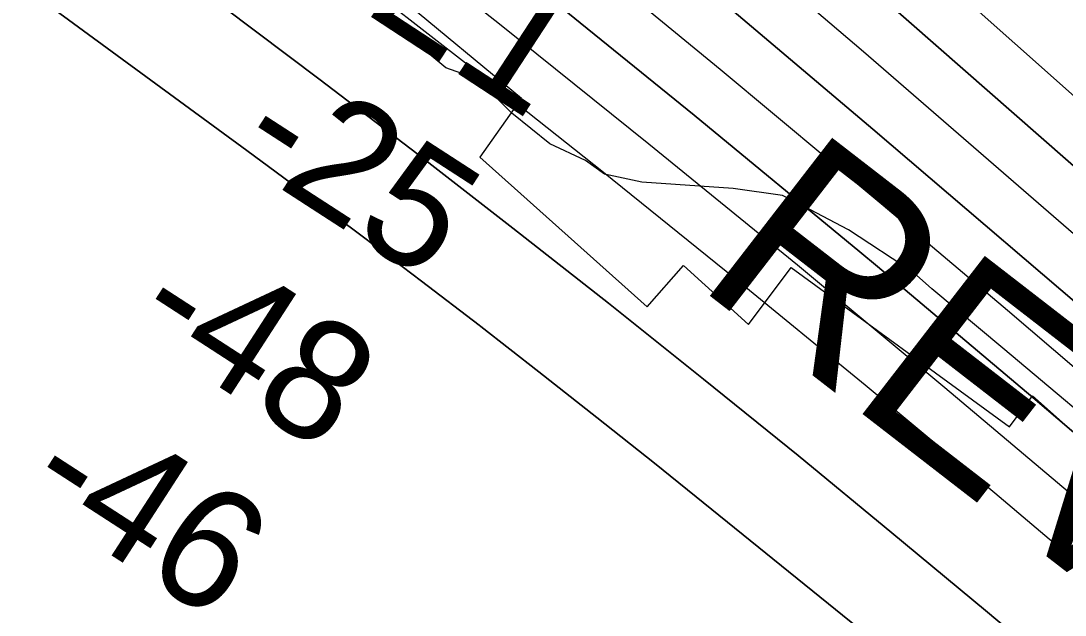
# Model space of a CAD drawing. Extents: x 3245246 to 3283090, y 806824 to 832173.
# Drawn here: x 3268510 to 3269032, y 821273 to 821570 of the extents above; entities that cross this region are included whole.
import ezdxf

# ---------------------------------------------------------------- set-up
doc = ezdxf.new("R2010")
doc.units = 0
for name, color, linetype in [('V-RIVR-EDGE', 7, 'Continuous'), ('V-RIVR-RANG', 7, 'Continuous'), ('V-ROAD-CNTR', 7, 'Continuous'), ('V-RRAP-RVMT', 7, 'Continuous'), ('V-RRAP-RVMT-IDEN', 7, 'Continuous'), ('V-TOPO-DPTH', 7, 'Continuous'), ('V-TOPO-MINR', 7, 'Continuous'), ('V-TOPO-WATR', 7, 'Continuous')]:
    doc.layers.add(name, color=color, linetype=linetype)

msp = doc.modelspace()

# ---------------------------------------------------------------- linework, layer by layer
at = {"layer": 'V-RIVR-EDGE'}
msp.add_lwpolyline([(3269067.02, 821350.73), (3269001.08, 821406.09), (3268965.51, 821435.74), (3268956.4, 821444.02), (3268923.86, 821465.4), (3268901.28, 821477.19), (3268890.86, 821482.44), (3268866.09, 821485.97), (3268820.46, 821489.13), (3268801.78, 821493.09), (3268792.23, 821500.07), (3268774.43, 821508.37), (3268755.34, 821523.63), (3268738.43, 821540.62), (3268722.36, 821546.31), (3268701.54, 821563.75), (3268661.65, 821602.54), (3268625.23, 821641.75), (3268603.11, 821660.5), (3268548.02, 821705.4), (3268511.09, 821714.19), (3268508.51, 821727.24)], dxfattribs=at)
at = {"layer": 'V-ROAD-CNTR'}
for points in [[(3268554.95, 824466.19), (3268928.09, 824288.38), (3269383.1, 824061.94), (3269668.74, 823890.07), (3270076.6, 823640.14), (3270419.33, 823451), (3270842.02, 823197.94), (3271162.23, 823029.36), (3271548.34, 822792.54), (3271898.38, 822578.38), (3272236.86, 822400.28), (3272509.78, 822239.3), (3272743.9, 822091.31), (3273013.63, 821941.14), (3273341.05, 821721.19), (3273731.8, 821490.06), (3274189.22, 821174.99), (3274593.6, 820901.16), (3274916.65, 820684.25), (3275373.15, 820360.04), (3275676.64, 820160.98), (3275802.37, 820045.11), (3275896.21, 819927.97), (3275965.24, 819818.62), (3276015.07, 819699.55), (3276044.42, 819586.74), (3276100.52, 819412.97), (3276190.86, 819208.33), (3276292.53, 819051.84), (3276415.54, 818926.3), (3276568.23, 818833.94), (3276716.18, 818768.83), (3276924.78, 818729.04), (3277119.88, 818725), (3277260.84, 818758.15)], [(3265843.13, 823432.94), (3265858.98, 823417.12), (3265884.36, 823393.48), (3265921.56, 823385.9), (3265988.57, 823351.07), (3266047.21, 823332.33), (3266110.89, 823317.69), (3266174.63, 823302.49), (3266237.94, 823256.14), (3266318.96, 823213.69), (3266446.25, 823144.04), (3266598.22, 823070.18), (3266698.27, 823024.21), (3266809.76, 822977.55), (3266902.83, 822954.65), (3266981.51, 822929.37), (3267047.02, 822922.93), (3267126.67, 822926.97), (3267196.8, 822934.46), (3267240.76, 822931.16), (3267315.46, 822929.02), (3267389.48, 822902.91), (3267472.52, 822855.33), (3267548.21, 822799.11), (3267673.18, 822703.23), (3267729.53, 822659.19), (3267800.82, 822580.02), (3267841.58, 822514.78), (3267890.36, 822443.64), (3267961.46, 822390.31), (3268026.22, 822347.95), (3268097.47, 822313.66), (3268226.82, 822221.48), (3268328.91, 822136.16), (3268437.97, 822030.19), (3268539.63, 821913.73), (3268611.4, 821855.02), (3268669.68, 821832.99), (3268741.62, 821835.21), (3268780.98, 821862.31), (3268824.18, 821916.6), (3268873.06, 822006.27), (3268932.52, 822098.07), (3268972.12, 822145.49), (3269019.4, 822162.03), (3269055.98, 822158.33), (3269086.75, 822138.72), (3269215.73, 821995.56), (3269467.12, 821682.49), (3269665.02, 821425.34), (3269890.24, 821132.34), (3269935.57, 821060.84), (3269937.76, 820947.01), (3269911.92, 820878.37), (3269882.42, 820803.43), (3269850.37, 820754.68), (3269820.83, 820702.94), (3269847.45, 820661.45), (3269995.31, 820504.9), (3270135.08, 820342.32), (3270215.8, 820249.25), (3270280.88, 820161.54), (3270409.84, 819983.24), (3270585.16, 819734.7), (3270723.07, 819531.19), (3270847.77, 819342.24), (3270941.21, 819194.89), (3271024.16, 819065.03), (3271103.72, 818955.95), (3271217.86, 818809.2), (3271322.11, 818665.04), (3271450.94, 818481.15), (3271547.8, 818329.85), (3271656.16, 818158.96), (3271778.9, 817965.4), (3271939.04, 817707.54), (3272036.56, 817466.51), (3272126.72, 817285.29), (3272211.94, 817051.13), (3272318, 816867.47), (3272429.35, 816683.19), (3272508.65, 816556.22), (3272571.56, 816398.68), (3272670.41, 816197), (3272779.92, 816022.86), (3272872.13, 815803.22), (3272964.65, 815556.57)]]:
    msp.add_spline(points, degree=3, dxfattribs=at)
at = {"layer": 'V-RRAP-RVMT'}
for p, q in [((3268662.21, 821612.43), (3268760.13, 821531.12)), ((3268662.21, 821612.43), (3268760.13, 821531.12)), ((3268760.13, 821531.12), (3268739.36, 821501.74)), ((3268760.13, 821531.12), (3268739.36, 821501.74)), ((3268739.36, 821501.74), (3268823.14, 821426.88)), ((3268739.36, 821501.74), (3268823.14, 821426.88)), ((3268823.14, 821426.88), (3268841.34, 821447.49)), ((3268823.14, 821426.88), (3268841.34, 821447.49)), ((3268841.34, 821447.49), (3268873.78, 821418.03)), ((3268841.34, 821447.49), (3268873.78, 821418.03)), ((3268873.78, 821418.03), (3268895.14, 821446.53)), ((3268873.78, 821418.03), (3268895.14, 821446.53)), ((3268895.14, 821446.53), (3269004.35, 821366.78)), ((3268895.14, 821446.53), (3269004.35, 821366.78)), ((3269004.35, 821366.78), (3269015.91, 821382.31)), ((3269004.35, 821366.78), (3269015.91, 821382.31)), ((3269015.91, 821382.31), (3269222.11, 821199.06)), ((3269015.91, 821382.31), (3269222.11, 821199.06))]:
    msp.add_line(p, q, dxfattribs=at)
at = {"layer": 'V-TOPO-DPTH'}
for points in [[(3267196.19, 822548.31), (3267930.77, 822068.93), (3267970.5, 822042.76), (3268010.07, 822016.37), (3268049.42, 821989.64), (3268088.62, 821962.69), (3268127.56, 821935.36), (3268166.31, 821907.78), (3268204.77, 821879.79), (3268243.04, 821851.53), (3268610.92, 821576.96), (3268659.51, 821540.36), (3268707.88, 821503.48), (3268755.92, 821466.18), (3268803.76, 821428.6), (3268851.27, 821390.62), (3268898.58, 821352.39), (3268945.58, 821313.78), (3268992.38, 821274.92), (3269285.61, 821029.46)], [(3267196.19, 822548.31), (3267930.77, 822068.93), (3267970.5, 822042.76), (3268010.07, 822016.37), (3268049.42, 821989.64), (3268088.62, 821962.69), (3268127.56, 821935.36), (3268166.31, 821907.78), (3268204.77, 821879.79), (3268243.04, 821851.53), (3268610.92, 821576.96), (3268659.51, 821540.36), (3268707.88, 821503.48), (3268755.92, 821466.18), (3268803.76, 821428.6), (3268851.27, 821390.62), (3268898.58, 821352.39), (3268945.58, 821313.78), (3268992.38, 821274.92), (3269285.61, 821029.46)], [(3267980.85, 822169), (3268063.34, 822112.8), (3268145.28, 822055.83), (3268226.88, 821998.35), (3268307.83, 821939.98), (3268388.3, 821880.96), (3268468.04, 821820.94), (3268547.28, 821760.27), (3268594.67, 821723.53), (3268679.22, 821657.25), (3268763.29, 821590.37), (3268846.65, 821522.61), (3268929.53, 821454.26), (3268938.31, 821446.93), (3269016.1, 821381.4), (3269093.44, 821315.35)], [(3269093.44, 821315.35), (3269016.1, 821381.4), (3268938.31, 821446.93), (3268929.53, 821454.26), (3268846.65, 821522.61), (3268763.29, 821590.37), (3268679.22, 821657.25), (3268594.67, 821723.53), (3268547.28, 821760.27), (3268468.04, 821820.94), (3268388.3, 821880.96), (3268307.83, 821939.98), (3268226.88, 821998.35), (3268145.28, 822055.83), (3268063.34, 822112.8), (3267980.85, 822169)], [(3268090.66, 822162.3), (3268193.45, 822089.94), (3268295.77, 822016.91), (3268347.76, 821979.41), (3268423.36, 821924.12), (3268498.46, 821868.17), (3268572.81, 821811.23), (3268646.67, 821753.63), (3268719.81, 821695.11), (3268792.49, 821636.04), (3268864.48, 821576.14), (3268936.02, 821515.68), (3269067.9, 821402.91), (3269128.36, 821350.64), (3269188.44, 821297.93), (3269247.93, 821244.57), (3269307.04, 821190.77), (3269364.94, 821135.75), (3269421.61, 821079.54), (3269476.46, 821021.53), (3269530.07, 820962.33), (3269616.44, 820863.84), (3269698.38, 820765.02), (3269776.51, 820663.44)], [(3269776.51, 820663.44), (3269698.38, 820765.02), (3269616.44, 820863.84), (3269530.07, 820962.33), (3269476.46, 821021.53), (3269421.61, 821079.54), (3269364.94, 821135.75), (3269307.04, 821190.77), (3269247.93, 821244.57), (3269188.44, 821297.93), (3269128.36, 821350.64), (3269067.9, 821402.91), (3268936.02, 821515.68), (3268864.48, 821576.14), (3268792.49, 821636.04), (3268719.81, 821695.11), (3268646.67, 821753.63), (3268572.81, 821811.23), (3268498.46, 821868.17), (3268423.36, 821924.12), (3268347.76, 821979.41), (3268295.77, 822016.91), (3268193.45, 822089.94), (3268090.66, 822162.3)], [(3269292.2, 820972.4), (3268855.51, 821325.42), (3268826.76, 821348.51), (3268797.91, 821371.48), (3268768.9, 821394.26), (3268739.8, 821416.91), (3268738.97, 821417.56), (3268710.13, 821439.68), (3268681.17, 821461.65), (3268652.05, 821483.39), (3268622.81, 821504.98), (3268088.41, 821896.43), (3268071.24, 821908.89), (3268054, 821921.27), (3268036.66, 821933.49), (3268019.25, 821945.62), (3268001.74, 821957.6), (3267984.15, 821969.48), (3267966.47, 821981.19), (3267948.71, 821992.81), (3267794.51, 822092.66), (3267699.16, 822153.39)], [(3267699.16, 822153.39), (3267794.51, 822092.66), (3267948.71, 821992.81), (3267966.47, 821981.19), (3267984.15, 821969.48), (3268001.74, 821957.6), (3268019.25, 821945.62), (3268036.66, 821933.49), (3268054, 821921.27), (3268071.24, 821908.89), (3268088.41, 821896.43), (3268622.81, 821504.98), (3268652.05, 821483.39), (3268681.17, 821461.65), (3268710.13, 821439.68), (3268738.97, 821417.56), (3268739.8, 821416.91), (3268768.9, 821394.26), (3268797.91, 821371.48), (3268826.76, 821348.51), (3268855.51, 821325.42), (3269292.2, 820972.4)], [(3268202.68, 822153.78), (3268285.95, 822093.53), (3268497.97, 821938.44), (3268553.25, 821897.4), (3268608.14, 821855.84), (3268662.44, 821813.52), (3268716.34, 821770.67), (3268769.67, 821727.12), (3268822.63, 821683.13), (3268875.05, 821638.49), (3268927.09, 821593.4), (3269194.52, 821358.84), (3269238.27, 821320.03), (3269281.71, 821280.89), (3269324.71, 821241.25), (3269367.4, 821201.28), (3269409.31, 821160.53), (3269450.48, 821119.06), (3269490.54, 821076.51), (3269529.85, 821033.25), (3269777.63, 820753.21), (3269838.18, 820682.29), (3269897.01, 820610.02)], [(3269061.37, 821279.17), (3268997.01, 821333.66), (3268932.15, 821387.55), (3268866.96, 821441.05), (3268801.27, 821493.93), (3268735.24, 821546.38), (3268668.71, 821598.19), (3268601.84, 821649.57), (3268395.98, 821806.15), (3268337.02, 821850.48), (3268277.73, 821894.35), (3268217.95, 821937.55), (3268157.83, 821980.29), (3268097.29, 822022.42), (3268036.49, 822064.19), (3267975.32, 822105.41), (3267913.9, 822146.27)], [(3269061.37, 821279.17), (3268997.01, 821333.66), (3268932.15, 821387.55), (3268866.96, 821441.05), (3268801.27, 821493.93), (3268735.24, 821546.38), (3268668.71, 821598.19), (3268601.84, 821649.57), (3268395.98, 821806.15), (3268337.02, 821850.48), (3268277.73, 821894.35), (3268217.95, 821937.55), (3268157.83, 821980.29), (3268097.29, 822022.42), (3268036.49, 822064.19), (3267975.32, 822105.41), (3267913.9, 822146.27)]]:
    msp.add_lwpolyline(points, dxfattribs=at)
at = {"layer": 'V-TOPO-MINR'}
for points in [[(3269285.61, 821029.46), (3268992.38, 821274.92), (3268945.58, 821313.78), (3268898.58, 821352.39), (3268851.27, 821390.62), (3268803.76, 821428.6), (3268755.92, 821466.18), (3268707.88, 821503.48), (3268659.51, 821540.36), (3268610.92, 821576.96), (3268243.04, 821851.53), (3268204.77, 821879.79), (3268166.31, 821907.78), (3268127.56, 821935.36), (3268088.62, 821962.69), (3268049.42, 821989.64), (3268010.07, 822016.37), (3267970.5, 822042.76), (3267930.77, 822068.93), (3267196.19, 822548.31)], [(3269072.54, 821366), (3269003.49, 821424.92), (3268941.14, 821477.56), (3268859.68, 821545.57), (3268777.72, 821612.97), (3268695.03, 821679.46), (3268611.84, 821745.35), (3268527.87, 821810.23), (3268443.36, 821874.39), (3268358.03, 821937.46), (3268272.16, 821999.81), (3268261.34, 822007.56), (3268169.34, 822072.8), (3268076.93, 822137.43), (3267983.91, 822201.18)], [(3269862.88, 820695.44), (3269530.22, 821069), (3269497.97, 821104.37), (3269465.18, 821139.22), (3269431.58, 821173.29), (3269397.45, 821206.85), (3269362.72, 821239.81), (3269327.74, 821272.49), (3269292.39, 821304.77), (3269256.78, 821336.78), (3268923.3, 821633.03), (3268880.82, 821670.28), (3268838.03, 821707.16), (3268794.76, 821743.49), (3268751.19, 821779.45), (3268707.13, 821814.81), (3268662.73, 821849.73), (3268617.83, 821884.01), (3268572.59, 821917.85), (3268271.29, 822139.86), (3268202.55, 822189.95)], [(3269045.45, 821324.42), (3268972.09, 821386.23), (3268898.32, 821447.56), (3268823.95, 821508.15), (3268749.18, 821568.24), (3268673.8, 821627.56), (3268598.02, 821686.37), (3268471.85, 821783.27), (3268402.69, 821835.74), (3268333.13, 821887.65), (3268262.96, 821938.73), (3268192.38, 821989.26), (3268121.27, 822039.05), (3268049.86, 822088.39), (3267977.99, 822137.08), (3267905.83, 822185.33)], [(3269835.93, 820637.62), (3269767.15, 820724.34), (3269695.78, 820809.11), (3269529.79, 820997.68), (3269483.35, 821048.89), (3269435.95, 821099.16), (3269387.09, 821148.01), (3269337.26, 821195.92), (3269286.45, 821242.84), (3269235.28, 821289.37), (3269183.6, 821335.32), (3269131.57, 821380.89), (3268931.34, 821554.29), (3268869.6, 821607.11), (3268807.45, 821659.43), (3268744.68, 821711), (3268681.5, 821762.07), (3268617.67, 821812.32), (3268553.38, 821861.99), (3268488.43, 821910.77), (3268423.02, 821958.96), (3268300.9, 822047.66), (3268203.03, 822117.99), (3268104.69, 822187.65)], [(3269093.44, 821315.35), (3269016.1, 821381.4), (3268938.31, 821446.93), (3268929.53, 821454.26), (3268846.65, 821522.61), (3268763.29, 821590.37), (3268679.22, 821657.25), (3268594.67, 821723.53), (3268547.28, 821760.27), (3268468.04, 821820.94), (3268388.3, 821880.96), (3268307.83, 821939.98), (3268226.88, 821998.35), (3268145.28, 822055.83), (3268063.34, 822112.8), (3267980.85, 822169)], [(3269292.2, 820972.4), (3268855.51, 821325.42), (3268826.76, 821348.51), (3268797.91, 821371.48), (3268768.9, 821394.26), (3268739.8, 821416.91), (3268738.97, 821417.56), (3268710.13, 821439.68), (3268681.17, 821461.65), (3268652.05, 821483.39), (3268622.81, 821504.98), (3268088.41, 821896.43), (3268071.24, 821908.89), (3268054, 821921.27), (3268036.66, 821933.49), (3268019.25, 821945.62), (3268001.74, 821957.6), (3267984.15, 821969.48), (3267966.47, 821981.19), (3267948.71, 821992.81), (3267794.51, 822092.66), (3267699.16, 822153.39)], [(3269897.01, 820610.02), (3269838.18, 820682.29), (3269777.63, 820753.21), (3269529.85, 821033.25), (3269490.54, 821076.51), (3269450.48, 821119.06), (3269409.31, 821160.53), (3269367.4, 821201.28), (3269324.71, 821241.25), (3269281.71, 821280.89), (3269238.27, 821320.03), (3269194.52, 821358.84), (3268927.09, 821593.4), (3268875.05, 821638.49), (3268822.63, 821683.13), (3268769.67, 821727.12), (3268716.34, 821770.67), (3268662.44, 821813.52), (3268608.14, 821855.84), (3268553.25, 821897.4), (3268497.97, 821938.44), (3268285.95, 822093.53), (3268202.68, 822153.78)], [(3269061.37, 821279.17), (3268997.01, 821333.66), (3268932.15, 821387.55), (3268866.96, 821441.05), (3268801.27, 821493.93), (3268735.24, 821546.38), (3268668.71, 821598.19), (3268601.84, 821649.57), (3268395.98, 821806.15), (3268337.02, 821850.48), (3268277.73, 821894.35), (3268217.95, 821937.55), (3268157.83, 821980.29), (3268097.29, 822022.42), (3268036.49, 822064.19), (3267975.32, 822105.41), (3267913.9, 822146.27)]]:
    msp.add_lwpolyline(points, dxfattribs=at)
at = {"layer": 'V-TOPO-WATR'}
msp.add_lwpolyline([(3269776.51, 820663.44), (3269698.38, 820765.02), (3269616.44, 820863.84), (3269530.07, 820962.33), (3269476.46, 821021.53), (3269421.61, 821079.54), (3269364.94, 821135.75), (3269307.04, 821190.77), (3269247.93, 821244.57), (3269188.44, 821297.93), (3269128.36, 821350.64), (3269067.9, 821402.91), (3268936.02, 821515.68), (3268864.48, 821576.14), (3268792.49, 821636.04), (3268719.81, 821695.11), (3268646.67, 821753.63), (3268572.81, 821811.23), (3268498.46, 821868.17), (3268423.36, 821924.12), (3268347.76, 821979.41), (3268295.77, 822016.91), (3268193.45, 822089.94), (3268090.66, 822162.3)], dxfattribs=at)

# ---------------------------------------------------------------- texts
at = {"layer": 'V-RIVR-RANG'}
for s, height, rotation, p in [('21', 67, 326.8083, (3268681.16, 821574.31)), ('-25', 60, 327.0809, (3268614.76, 821502.01)), ('-48', 60, 327.0809, (3268563.39, 821416.14)), ('-46', 60, 327.0809, (3268509.25, 821332.07))]:
    msp.add_text(s, height=height, rotation=rotation, dxfattribs=at).set_placement(p)
at = {"layer": 'V-RRAP-RVMT-IDEN'}
msp.add_text('REVET.', height=100, rotation=322.274, dxfattribs=at).set_placement((3268845.79, 821438.99))

doc.saveas('drawing.dxf')
